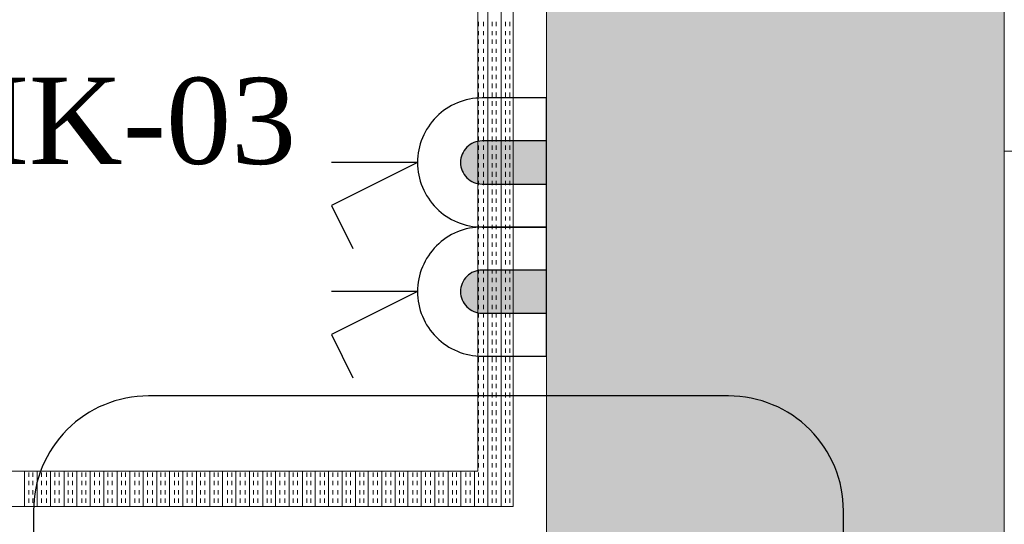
# Model space of a CAD drawing. Extents: x 3940905 to 4145695, y 925352 to 1109797.
# Tile 978 of 1056: x 4064080 to 4064788, y 1097192 to 1097555. Entities that reach past the tile are written whole.
import ezdxf

# ---------------------------------------------------------------- set-up
doc = ezdxf.new("R2010")
doc.units = 0
doc.header["$LTSCALE"] = 750
doc.header["$MEASUREMENT"] = 0
doc.linetypes.add('DASHED2', pattern=[0.375, 0.25, -0.125])
doc.layers.get('0').update_dxf_attribs({"linetype": 'CONTINUOUS', "lineweight": 0})
for name, color, linetype, lineweight in [('BEAM', 104, 'CONTINUOUS', 0), ('CKD Equipments', 252, 'CONTINUOUS', 0), ('CKD-Electrical Point', 7, 'CONTINUOUS', 25), ('CKD-Electrical Text', 7, 'CONTINUOUS', 25), ('COLUMN', 1, 'CONTINUOUS', 9)]:
    doc.layers.add(name, color=color, linetype=linetype, lineweight=lineweight)
doc.layers.add('PDF_A - TEXT', color=7, linetype='CONTINUOUS')
doc.styles.add('CKD_Dimension Text', font='BOOKOS.TTF')

# ---------------------------------------------------------------- blocks, each defined once
blk = doc.blocks.new('GDXGDRG')
at = {"layer": 'BEAM', "linetype": 'DASHED2'}
blk.add_line((3974227.01, 1043339.91), (3965437.49, 1043337.77), dxfattribs=at)
blk = doc.blocks.new('COLUMN')
at = {"layer": 'COLUMN'}
h = blk.add_hatch(color=1, dxfattribs=at)
h.dxf.hatch_style = 1
h.paths.add_polyline_path([(2683498.96, 965771.06), (2684447.96, 965771.06), (2684447.96, 965331.06), (2683498.96, 965331.06)])
h.paths.add_polyline_path([(2684237.96, 970191.06), (2683498.96, 970191.06), (2683498.96, 969191.06), (2684237.96, 969191.06)])
h.paths.add_polyline_path([(2687442.96, 969266.06), (2687037.96, 969266.06), (2687037.96, 970031.06), (2687442.96, 970031.06)])
h.paths.add_polyline_path([(2687107.96, 972041.45), (2687643.96, 972041.45), (2687643.96, 971756.06), (2687107.96, 971756.06)])
h.paths.add_polyline_path([(2683498.96, 973491.06), (2684407.96, 973491.06), (2684407.96, 973041.06), (2683498.96, 973041.06)])
h.paths.add_polyline_path([(2683648.96, 975761.06), (2683977.96, 975761.06), (2683977.96, 975211.06), (2683648.96, 975211.06)])
h.paths.add_polyline_path([(2686977.96, 975811.06), (2687727.96, 975811.06), (2687727.96, 975476.06), (2686977.96, 975476.06)])
h.paths.add_polyline_path([(2689868.96, 975851.06), (2689027.96, 975851.06), (2689027.96, 975556.06), (2689868.96, 975556.06)])
h.paths.add_polyline_path([(2686977.96, 973346.06), (2687643.96, 973346.06), (2687643.96, 973116.06), (2686977.96, 973116.06)])
h.paths.add_polyline_path([(2683823.96, 977646.06), (2684028.96, 977646.06), (2684028.96, 977211.06), (2683823.96, 977211.06)])
h.paths.add_polyline_path([(2683823.96, 979911.06), (2684103.96, 979911.06), (2684103.96, 980241.06), (2683823.96, 980241.06)])
h.paths.add_polyline_path([(2687803.96, 979891.06), (2688003.96, 979891.06), (2688003.96, 980241.06), (2687803.96, 980241.06)])
h.paths.add_polyline_path([(2691583.96, 979836.06), (2692013.96, 979836.06), (2692013.96, 980241.06), (2691583.96, 980241.06)])
h.paths.add_polyline_path([(2691695.96, 977346.06), (2692013.96, 977346.06), (2692013.96, 976786.06), (2691695.96, 976786.06)])
h.paths.add_polyline_path([(2687442.96, 965841.06), (2686812.96, 965841.06), (2686812.96, 965401.06), (2687442.96, 965401.06)])
h.paths.add_polyline_path([(2687467.96, 963421.06), (2686702.96, 963421.06), (2686702.96, 962976.06), (2687467.96, 962976.06)])
h.paths.add_polyline_path([(2684167.96, 963191.06), (2683398.96, 963191.06), (2683398.96, 962446.06), (2684167.96, 962446.06)])
h.paths.add_polyline_path([(2684447.96, 958916.06), (2683398.96, 958916.06), (2683398.96, 959356.06), (2684447.96, 959356.06)])
h.paths.add_polyline_path([(2684447.96, 957356.06), (2683413.96, 957356.06), (2683413.96, 956916.06), (2684447.96, 956916.06)])
h.paths.add_polyline_path([(2687457.96, 957436.06), (2686707.96, 957436.06), (2686707.96, 956996.06), (2687457.96, 956996.06)])
h.paths.add_polyline_path([(2687452.96, 959516.06), (2686692.96, 959516.06), (2686692.96, 959086.06), (2687452.96, 959086.06)])
h.paths.add_polyline_path([(2683413.96, 953326.06), (2684312.96, 953326.06), (2684312.96, 953776.06), (2683413.96, 953776.06)])
h.paths.add_polyline_path([(2683293.96, 952396.06), (2683767.96, 952396.06), (2683767.96, 951976.06), (2683293.96, 951976.06)])
h.paths.add_polyline_path([(2682463.96, 977841.06), (2681833.96, 977841.06), (2681833.96, 977051.06), (2682463.96, 977051.06)])
at = {"color": 2}
blk.add_lwpolyline([(2683648.96, 975761.06), (2683977.96, 975761.06), (2683977.96, 975211.06), (2683648.96, 975211.06)], close=True, dxfattribs=at)
at = {"layer": 'COLUMN', "color": 1}
blk.add_lwpolyline([(2683648.96, 975761.06), (2683977.96, 975761.06), (2683977.96, 975211.06), (2683648.96, 975211.06)], close=True, dxfattribs=at)
blk = doc.blocks.new('A$C41F15E28')
at = {"layer": 'CKD-Electrical Point'}
blk.add_hatch(color=7, dxfattribs=at).paths.add_polyline_path([(15.48, 0), (-15.48, 0), (-15.48, -46.44, 0.414214), (0, -61.92, 0.414214), (15.48, -46.44)])
at = {"layer": 'CKD-Electrical Point', "color": 7}
for p, q in [((0, -92.87), (-30.96, -154.79)), ((0, -92.87), (0, -154.79)), ((-30.96, -154.79), (-61.92, -139.31))]:
    blk.add_line(p, q, dxfattribs=at)
blk.add_lwpolyline([(-46.44, 0), (46.44, 0), (46.44, -46.44, -0.414214), (0, -92.87), (0, -92.87, -0.414214), (-46.44, -46.44), (-46.44, 0)], format="xyb", dxfattribs=at)
blk.add_lwpolyline([(-15.48, 0), (15.48, 0), (15.48, -46.44, -0.414214), (0, -61.92, -0.414214), (-15.48, -46.44)], format="xyb", close=True, dxfattribs=at)

msp = doc.modelspace()

# ---------------------------------------------------------------- linework, layer by layer
at = {"layer": 'CKD Equipments', "color": 4, "true_color": 0x00ffff}
for p, q in [((4064416.44, 1097719.06), (4064416.44, 1097204.65)), ((4064426.11, 1097719.06), (4064426.11, 1097204.65)), ((4064409.83, 1097553.19), (4064409.83, 1097550.14)), ((4064413.39, 1097553.19), (4064413.39, 1097550.14)), ((4064419.49, 1097553.19), (4064419.49, 1097550.14)), ((4064422.55, 1097553.19), (4064422.55, 1097550.14)), ((4064429.16, 1097553.19), (4064429.16, 1097550.14)), ((4064432.22, 1097553.19), (4064432.22, 1097550.14)), ((4064409.83, 1097546.57), (4064409.83, 1097543.52)), ((4064413.39, 1097546.57), (4064413.39, 1097543.52)), ((4064419.49, 1097546.57), (4064419.49, 1097543.52)), ((4064422.55, 1097546.57), (4064422.55, 1097543.52)), ((4064429.16, 1097546.57), (4064429.16, 1097543.52)), ((4064432.22, 1097546.57), (4064432.22, 1097543.52)), ((4064409.83, 1097540.47), (4064409.83, 1097537.42)), ((4064413.39, 1097540.47), (4064413.39, 1097537.42)), ((4064419.49, 1097540.47), (4064419.49, 1097537.42)), ((4064422.55, 1097540.47), (4064422.55, 1097537.42)), ((4064429.16, 1097540.47), (4064429.16, 1097537.42)), ((4064432.22, 1097540.47), (4064432.22, 1097537.42)), ((4064409.83, 1097533.85), (4064409.83, 1097530.8)), ((4064413.39, 1097533.85), (4064413.39, 1097530.8)), ((4064419.49, 1097533.85), (4064419.49, 1097530.8)), ((4064422.55, 1097533.85), (4064422.55, 1097530.8)), ((4064429.16, 1097533.85), (4064429.16, 1097530.8)), ((4064432.22, 1097533.85), (4064432.22, 1097530.8)), ((4064409.83, 1097527.75), (4064409.83, 1097524.7)), ((4064409.83, 1097521.13), (4064409.83, 1097518.08)), ((4064413.39, 1097527.75), (4064413.39, 1097524.7)), ((4064413.39, 1097521.13), (4064413.39, 1097518.08)), ((4064419.49, 1097527.75), (4064419.49, 1097524.7)), ((4064419.49, 1097521.13), (4064419.49, 1097518.08)), ((4064422.55, 1097527.75), (4064422.55, 1097524.7)), ((4064422.55, 1097521.13), (4064422.55, 1097518.08)), ((4064429.16, 1097527.75), (4064429.16, 1097524.7)), ((4064429.16, 1097521.13), (4064429.16, 1097518.08)), ((4064432.22, 1097527.75), (4064432.22, 1097524.7)), ((4064432.22, 1097521.13), (4064432.22, 1097518.08)), ((4064409.83, 1097515.03), (4064409.83, 1097511.98)), ((4064413.39, 1097515.03), (4064413.39, 1097511.98)), ((4064419.49, 1097515.03), (4064419.49, 1097511.98)), ((4064422.55, 1097515.03), (4064422.55, 1097511.98)), ((4064429.16, 1097515.03), (4064429.16, 1097511.98)), ((4064432.22, 1097515.03), (4064432.22, 1097511.98)), ((4064409.83, 1097508.92), (4064409.83, 1097505.36)), ((4064413.39, 1097508.92), (4064413.39, 1097505.36)), ((4064419.49, 1097508.92), (4064419.49, 1097505.36)), ((4064422.55, 1097508.92), (4064422.55, 1097505.36)), ((4064429.16, 1097508.92), (4064429.16, 1097505.36)), ((4064432.22, 1097508.92), (4064432.22, 1097505.36)), ((4064409.83, 1097502.31), (4064409.83, 1097499.26)), ((4064413.39, 1097502.31), (4064413.39, 1097499.26)), ((4064419.49, 1097502.31), (4064419.49, 1097499.26)), ((4064422.55, 1097502.31), (4064422.55, 1097499.26)), ((4064429.16, 1097502.31), (4064429.16, 1097499.26)), ((4064432.22, 1097502.31), (4064432.22, 1097499.26)), ((4064409.83, 1097496.2), (4064409.83, 1097492.64)), ((4064413.39, 1097496.2), (4064413.39, 1097492.64)), ((4064419.49, 1097496.2), (4064419.49, 1097492.64)), ((4064422.55, 1097496.2), (4064422.55, 1097492.64)), ((4064429.16, 1097496.2), (4064429.16, 1097492.64)), ((4064432.22, 1097496.2), (4064432.22, 1097492.64)), ((4064409.83, 1097489.59), (4064409.83, 1097486.53)), ((4064413.39, 1097489.59), (4064413.39, 1097486.53)), ((4064419.49, 1097489.59), (4064419.49, 1097486.53)), ((4064422.55, 1097489.59), (4064422.55, 1097486.53)), ((4064429.16, 1097489.59), (4064429.16, 1097486.53)), ((4064432.22, 1097489.59), (4064432.22, 1097486.53)), ((4064409.83, 1097483.48), (4064409.83, 1097479.92)), ((4064413.39, 1097483.48), (4064413.39, 1097479.92)), ((4064419.49, 1097483.48), (4064419.49, 1097479.92)), ((4064422.55, 1097483.48), (4064422.55, 1097479.92)), ((4064429.16, 1097483.48), (4064429.16, 1097479.92)), ((4064432.22, 1097483.48), (4064432.22, 1097479.92)), ((4064409.83, 1097476.87), (4064409.83, 1097473.81)), ((4064413.39, 1097476.87), (4064413.39, 1097473.81)), ((4064419.49, 1097476.87), (4064419.49, 1097473.81)), ((4064422.55, 1097476.87), (4064422.55, 1097473.81)), ((4064429.16, 1097476.87), (4064429.16, 1097473.81)), ((4064432.22, 1097476.87), (4064432.22, 1097473.81)), ((4064409.83, 1097470.76), (4064409.83, 1097467.2)), ((4064413.39, 1097470.76), (4064413.39, 1097467.2)), ((4064419.49, 1097470.76), (4064419.49, 1097467.2)), ((4064422.55, 1097470.76), (4064422.55, 1097467.2)), ((4064429.16, 1097470.76), (4064429.16, 1097467.2)), ((4064432.22, 1097470.76), (4064432.22, 1097467.2)), ((4064409.83, 1097464.15), (4064409.83, 1097461.09)), ((4064409.83, 1097458.04), (4064409.83, 1097454.48)), ((4064413.39, 1097464.15), (4064413.39, 1097461.09)), ((4064413.39, 1097458.04), (4064413.39, 1097454.48)), ((4064419.49, 1097464.15), (4064419.49, 1097461.09)), ((4064419.49, 1097458.04), (4064419.49, 1097454.48)), ((4064422.55, 1097464.15), (4064422.55, 1097461.09)), ((4064422.55, 1097458.04), (4064422.55, 1097454.48)), ((4064429.16, 1097464.15), (4064429.16, 1097461.09)), ((4064429.16, 1097458.04), (4064429.16, 1097454.48)), ((4064432.22, 1097464.15), (4064432.22, 1097461.09)), ((4064432.22, 1097458.04), (4064432.22, 1097454.48)), ((4064409.83, 1097451.43), (4064409.83, 1097448.37)), ((4064413.39, 1097451.43), (4064413.39, 1097448.37)), ((4064419.49, 1097451.43), (4064419.49, 1097448.37)), ((4064422.55, 1097451.43), (4064422.55, 1097448.37)), ((4064429.16, 1097451.43), (4064429.16, 1097448.37)), ((4064432.22, 1097451.43), (4064432.22, 1097448.37)), ((4064409.83, 1097445.32), (4064409.83, 1097441.76)), ((4064413.39, 1097445.32), (4064413.39, 1097441.76)), ((4064419.49, 1097445.32), (4064419.49, 1097441.76)), ((4064422.55, 1097445.32), (4064422.55, 1097441.76)), ((4064429.16, 1097445.32), (4064429.16, 1097441.76)), ((4064432.22, 1097445.32), (4064432.22, 1097441.76)), ((4064409.83, 1097438.71), (4064409.83, 1097435.65)), ((4064413.39, 1097438.71), (4064413.39, 1097435.65)), ((4064419.49, 1097438.71), (4064419.49, 1097435.65)), ((4064422.55, 1097438.71), (4064422.55, 1097435.65)), ((4064429.16, 1097438.71), (4064429.16, 1097435.65)), ((4064432.22, 1097438.71), (4064432.22, 1097435.65)), ((4064409.83, 1097432.6), (4064409.83, 1097429.04)), ((4064413.39, 1097432.6), (4064413.39, 1097429.04)), ((4064419.49, 1097432.6), (4064419.49, 1097429.04)), ((4064422.55, 1097432.6), (4064422.55, 1097429.04)), ((4064429.16, 1097432.6), (4064429.16, 1097429.04)), ((4064432.22, 1097432.6), (4064432.22, 1097429.04)), ((4064409.83, 1097425.99), (4064409.83, 1097422.93)), ((4064413.39, 1097425.99), (4064413.39, 1097422.93)), ((4064419.49, 1097425.99), (4064419.49, 1097422.93)), ((4064422.55, 1097425.99), (4064422.55, 1097422.93)), ((4064429.16, 1097425.99), (4064429.16, 1097422.93)), ((4064432.22, 1097425.99), (4064432.22, 1097422.93)), ((4064409.83, 1097419.88), (4064409.83, 1097416.83)), ((4064413.39, 1097419.88), (4064413.39, 1097416.83)), ((4064419.49, 1097419.88), (4064419.49, 1097416.83)), ((4064422.55, 1097419.88), (4064422.55, 1097416.83)), ((4064429.16, 1097419.88), (4064429.16, 1097416.83)), ((4064432.22, 1097419.88), (4064432.22, 1097416.83)), ((4064409.83, 1097413.27), (4064409.83, 1097410.21)), ((4064413.39, 1097413.27), (4064413.39, 1097410.21)), ((4064419.49, 1097413.27), (4064419.49, 1097410.21)), ((4064422.55, 1097413.27), (4064422.55, 1097410.21)), ((4064429.16, 1097413.27), (4064429.16, 1097410.21)), ((4064432.22, 1097413.27), (4064432.22, 1097410.21)), ((4064409.83, 1097407.16), (4064409.83, 1097404.11)), ((4064409.83, 1097400.55), (4064409.83, 1097397.49)), ((4064413.39, 1097407.16), (4064413.39, 1097404.11)), ((4064413.39, 1097400.55), (4064413.39, 1097397.49)), ((4064419.49, 1097407.16), (4064419.49, 1097404.11)), ((4064419.49, 1097400.55), (4064419.49, 1097397.49)), ((4064422.55, 1097407.16), (4064422.55, 1097404.11)), ((4064422.55, 1097400.55), (4064422.55, 1097397.49)), ((4064429.16, 1097407.16), (4064429.16, 1097404.11)), ((4064429.16, 1097400.55), (4064429.16, 1097397.49)), ((4064432.22, 1097407.16), (4064432.22, 1097404.11)), ((4064432.22, 1097400.55), (4064432.22, 1097397.49)), ((4064409.83, 1097394.44), (4064409.83, 1097391.39)), ((4064413.39, 1097394.44), (4064413.39, 1097391.39)), ((4064419.49, 1097394.44), (4064419.49, 1097391.39)), ((4064422.55, 1097394.44), (4064422.55, 1097391.39)), ((4064429.16, 1097394.44), (4064429.16, 1097391.39)), ((4064432.22, 1097394.44), (4064432.22, 1097391.39)), ((4064409.83, 1097387.83), (4064409.83, 1097384.77)), ((4064413.39, 1097387.83), (4064413.39, 1097384.77)), ((4064419.49, 1097387.83), (4064419.49, 1097384.77)), ((4064422.55, 1097387.83), (4064422.55, 1097384.77)), ((4064429.16, 1097387.83), (4064429.16, 1097384.77)), ((4064432.22, 1097387.83), (4064432.22, 1097384.77)), ((4064409.83, 1097381.72), (4064409.83, 1097378.67)), ((4064413.39, 1097381.72), (4064413.39, 1097378.67)), ((4064419.49, 1097381.72), (4064419.49, 1097378.67)), ((4064422.55, 1097381.72), (4064422.55, 1097378.67)), ((4064429.16, 1097381.72), (4064429.16, 1097378.67)), ((4064432.22, 1097381.72), (4064432.22, 1097378.67)), ((4064409.83, 1097375.1), (4064409.83, 1097372.05)), ((4064413.39, 1097375.1), (4064413.39, 1097372.05)), ((4064419.49, 1097375.1), (4064419.49, 1097372.05)), ((4064422.55, 1097375.1), (4064422.55, 1097372.05)), ((4064429.16, 1097375.1), (4064429.16, 1097372.05)), ((4064432.22, 1097375.1), (4064432.22, 1097372.05)), ((4064409.83, 1097369), (4064409.83, 1097365.95)), ((4064413.39, 1097369), (4064413.39, 1097365.95)), ((4064419.49, 1097369), (4064419.49, 1097365.95)), ((4064422.55, 1097369), (4064422.55, 1097365.95)), ((4064429.16, 1097369), (4064429.16, 1097365.95)), ((4064432.22, 1097369), (4064432.22, 1097365.95)), ((4064409.83, 1097362.38), (4064409.83, 1097359.33)), ((4064413.39, 1097362.38), (4064413.39, 1097359.33)), ((4064419.49, 1097362.38), (4064419.49, 1097359.33)), ((4064422.55, 1097362.38), (4064422.55, 1097359.33)), ((4064429.16, 1097362.38), (4064429.16, 1097359.33)), ((4064432.22, 1097362.38), (4064432.22, 1097359.33)), ((4064409.83, 1097356.28), (4064409.83, 1097353.23)), ((4064413.39, 1097356.28), (4064413.39, 1097353.23)), ((4064419.49, 1097356.28), (4064419.49, 1097353.23)), ((4064422.55, 1097356.28), (4064422.55, 1097353.23)), ((4064429.16, 1097356.28), (4064429.16, 1097353.23)), ((4064432.22, 1097356.28), (4064432.22, 1097353.23)), ((4064409.83, 1097349.66), (4064409.83, 1097346.61)), ((4064413.39, 1097349.66), (4064413.39, 1097346.61)), ((4064419.49, 1097349.66), (4064419.49, 1097346.61)), ((4064422.55, 1097349.66), (4064422.55, 1097346.61)), ((4064429.16, 1097349.66), (4064429.16, 1097346.61)), ((4064432.22, 1097349.66), (4064432.22, 1097346.61)), ((4064409.83, 1097343.56), (4064409.83, 1097340.51)), ((4064409.83, 1097336.94), (4064409.83, 1097333.89)), ((4064413.39, 1097343.56), (4064413.39, 1097340.51)), ((4064413.39, 1097336.94), (4064413.39, 1097333.89)), ((4064419.49, 1097343.56), (4064419.49, 1097340.51)), ((4064419.49, 1097336.94), (4064419.49, 1097333.89)), ((4064422.55, 1097343.56), (4064422.55, 1097340.51)), ((4064422.55, 1097336.94), (4064422.55, 1097333.89)), ((4064429.16, 1097343.56), (4064429.16, 1097340.51)), ((4064429.16, 1097336.94), (4064429.16, 1097333.89)), ((4064432.22, 1097343.56), (4064432.22, 1097340.51)), ((4064432.22, 1097336.94), (4064432.22, 1097333.89)), ((4064409.83, 1097330.84), (4064409.83, 1097327.79)), ((4064413.39, 1097330.84), (4064413.39, 1097327.79)), ((4064419.49, 1097330.84), (4064419.49, 1097327.79)), ((4064422.55, 1097330.84), (4064422.55, 1097327.79)), ((4064429.16, 1097330.84), (4064429.16, 1097327.79)), ((4064432.22, 1097330.84), (4064432.22, 1097327.79)), ((4064409.83, 1097324.73), (4064409.83, 1097321.17)), ((4064413.39, 1097324.73), (4064413.39, 1097321.17)), ((4064419.49, 1097324.73), (4064419.49, 1097321.17)), ((4064422.55, 1097324.73), (4064422.55, 1097321.17)), ((4064429.16, 1097324.73), (4064429.16, 1097321.17)), ((4064432.22, 1097324.73), (4064432.22, 1097321.17)), ((4064409.83, 1097318.12), (4064409.83, 1097315.07)), ((4064413.39, 1097318.12), (4064413.39, 1097315.07)), ((4064419.49, 1097318.12), (4064419.49, 1097315.07)), ((4064422.55, 1097318.12), (4064422.55, 1097315.07)), ((4064429.16, 1097318.12), (4064429.16, 1097315.07)), ((4064432.22, 1097318.12), (4064432.22, 1097315.07)), ((4064409.83, 1097312.01), (4064409.83, 1097308.45)), ((4064413.39, 1097312.01), (4064413.39, 1097308.45)), ((4064419.49, 1097312.01), (4064419.49, 1097308.45)), ((4064422.55, 1097312.01), (4064422.55, 1097308.45)), ((4064429.16, 1097312.01), (4064429.16, 1097308.45)), ((4064432.22, 1097312.01), (4064432.22, 1097308.45)), ((4064409.83, 1097305.4), (4064409.83, 1097302.34)), ((4064413.39, 1097305.4), (4064413.39, 1097302.34)), ((4064419.49, 1097305.4), (4064419.49, 1097302.34)), ((4064422.55, 1097305.4), (4064422.55, 1097302.34)), ((4064429.16, 1097305.4), (4064429.16, 1097302.34)), ((4064432.22, 1097305.4), (4064432.22, 1097302.34)), ((4064409.83, 1097299.29), (4064409.83, 1097295.73)), ((4064413.39, 1097299.29), (4064413.39, 1097295.73)), ((4064419.49, 1097299.29), (4064419.49, 1097295.73)), ((4064422.55, 1097299.29), (4064422.55, 1097295.73)), ((4064429.16, 1097299.29), (4064429.16, 1097295.73)), ((4064432.22, 1097299.29), (4064432.22, 1097295.73)), ((4064409.83, 1097292.68), (4064409.83, 1097289.62)), ((4064413.39, 1097292.68), (4064413.39, 1097289.62)), ((4064419.49, 1097292.68), (4064419.49, 1097289.62)), ((4064422.55, 1097292.68), (4064422.55, 1097289.62)), ((4064429.16, 1097292.68), (4064429.16, 1097289.62)), ((4064432.22, 1097292.68), (4064432.22, 1097289.62)), ((4064409.83, 1097286.57), (4064409.83, 1097283.01)), ((4064413.39, 1097286.57), (4064413.39, 1097283.01)), ((4064419.49, 1097286.57), (4064419.49, 1097283.01)), ((4064422.55, 1097286.57), (4064422.55, 1097283.01)), ((4064429.16, 1097286.57), (4064429.16, 1097283.01)), ((4064432.22, 1097286.57), (4064432.22, 1097283.01)), ((4064409.83, 1097279.96), (4064409.83, 1097276.9)), ((4064409.83, 1097273.85), (4064409.83, 1097270.29)), ((4064413.39, 1097279.96), (4064413.39, 1097276.9)), ((4064413.39, 1097273.85), (4064413.39, 1097270.29)), ((4064419.49, 1097279.96), (4064419.49, 1097276.9)), ((4064419.49, 1097273.85), (4064419.49, 1097270.29)), ((4064422.55, 1097279.96), (4064422.55, 1097276.9)), ((4064422.55, 1097273.85), (4064422.55, 1097270.29)), ((4064429.16, 1097279.96), (4064429.16, 1097276.9)), ((4064429.16, 1097273.85), (4064429.16, 1097270.29)), ((4064432.22, 1097279.96), (4064432.22, 1097276.9)), ((4064432.22, 1097273.85), (4064432.22, 1097270.29)), ((4064409.83, 1097267.24), (4064409.83, 1097264.18)), ((4064413.39, 1097267.24), (4064413.39, 1097264.18)), ((4064419.49, 1097267.24), (4064419.49, 1097264.18)), ((4064422.55, 1097267.24), (4064422.55, 1097264.18)), ((4064429.16, 1097267.24), (4064429.16, 1097264.18)), ((4064432.22, 1097267.24), (4064432.22, 1097264.18)), ((4064409.83, 1097261.13), (4064409.83, 1097257.57)), ((4064413.39, 1097261.13), (4064413.39, 1097257.57)), ((4064419.49, 1097261.13), (4064419.49, 1097257.57)), ((4064422.55, 1097261.13), (4064422.55, 1097257.57)), ((4064429.16, 1097261.13), (4064429.16, 1097257.57)), ((4064432.22, 1097261.13), (4064432.22, 1097257.57)), ((4064409.83, 1097254.52), (4064409.83, 1097251.46)), ((4064413.39, 1097254.52), (4064413.39, 1097251.46)), ((4064419.49, 1097254.52), (4064419.49, 1097251.46)), ((4064422.55, 1097254.52), (4064422.55, 1097251.46)), ((4064429.16, 1097254.52), (4064429.16, 1097251.46)), ((4064432.22, 1097254.52), (4064432.22, 1097251.46)), ((4064409.83, 1097248.41), (4064409.83, 1097244.85)), ((4064413.39, 1097248.41), (4064413.39, 1097244.85)), ((4064419.49, 1097248.41), (4064419.49, 1097244.85)), ((4064422.55, 1097248.41), (4064422.55, 1097244.85)), ((4064429.16, 1097248.41), (4064429.16, 1097244.85)), ((4064432.22, 1097248.41), (4064432.22, 1097244.85)), ((4064409.83, 1097241.8), (4064409.83, 1097238.74)), ((4064413.39, 1097241.8), (4064413.39, 1097238.74)), ((4064419.49, 1097241.8), (4064419.49, 1097238.74)), ((4064422.55, 1097241.8), (4064422.55, 1097238.74)), ((4064429.16, 1097241.8), (4064429.16, 1097238.74)), ((4064432.22, 1097241.8), (4064432.22, 1097238.74)), ((4064409.83, 1097235.69), (4064409.83, 1097232.64)), ((4064413.39, 1097235.69), (4064413.39, 1097232.64)), ((4064419.49, 1097235.69), (4064419.49, 1097232.64)), ((4064422.55, 1097235.69), (4064422.55, 1097232.64)), ((4064429.16, 1097235.69), (4064429.16, 1097232.64)), ((4064432.22, 1097235.69), (4064432.22, 1097232.64)), ((4064083.17, 1097230.09), (4064083.17, 1097204.65)), ((4064086.22, 1097229.08), (4064086.22, 1097226.02)), ((4064089.28, 1097229.08), (4064089.28, 1097226.02)), ((4064092.33, 1097230.09), (4064092.33, 1097204.65)), ((4064095.38, 1097229.08), (4064095.38, 1097226.02)), ((4064098.94, 1097229.08), (4064098.94, 1097226.02)), ((4064102, 1097230.09), (4064102, 1097204.65)), ((4064105.05, 1097229.08), (4064105.05, 1097226.02)), ((4064108.1, 1097229.08), (4064108.1, 1097226.02)), ((4064111.66, 1097230.09), (4064111.66, 1097204.65)), ((4064114.72, 1097229.08), (4064114.72, 1097226.02)), ((4064117.77, 1097229.08), (4064117.77, 1097226.02)), ((4064120.82, 1097230.09), (4064120.82, 1097204.65)), ((4064124.38, 1097229.08), (4064124.38, 1097226.02)), ((4064127.44, 1097229.08), (4064127.44, 1097226.02)), ((4064130.49, 1097230.09), (4064130.49, 1097204.65)), ((4064133.54, 1097229.08), (4064133.54, 1097226.02)), ((4064137.1, 1097229.08), (4064137.1, 1097226.02)), ((4064140.16, 1097230.09), (4064140.16, 1097204.65)), ((4064143.21, 1097229.08), (4064143.21, 1097226.02)), ((4064146.26, 1097229.08), (4064146.26, 1097226.02)), ((4064149.82, 1097230.09), (4064149.82, 1097204.65)), ((4064152.88, 1097229.08), (4064152.88, 1097226.02)), ((4064155.93, 1097229.08), (4064155.93, 1097226.02)), ((4064158.98, 1097230.09), (4064158.98, 1097204.65)), ((4064162.54, 1097229.08), (4064162.54, 1097226.02)), ((4064165.6, 1097229.08), (4064165.6, 1097226.02)), ((4064168.65, 1097230.09), (4064168.65, 1097204.65)), ((4064171.7, 1097229.08), (4064171.7, 1097226.02)), ((4064175.26, 1097229.08), (4064175.26, 1097226.02)), ((4064178.32, 1097230.09), (4064178.32, 1097204.65)), ((4064181.37, 1097229.08), (4064181.37, 1097226.02)), ((4064184.42, 1097229.08), (4064184.42, 1097226.02)), ((4064187.48, 1097230.09), (4064187.48, 1097204.65)), ((4064191.04, 1097229.08), (4064191.04, 1097226.02)), ((4064194.09, 1097229.08), (4064194.09, 1097226.02)), ((4064197.14, 1097230.09), (4064197.14, 1097204.65)), ((4064200.2, 1097229.08), (4064200.2, 1097226.02)), ((4064203.76, 1097229.08), (4064203.76, 1097226.02)), ((4064206.81, 1097230.09), (4064206.81, 1097204.65)), ((4064209.86, 1097229.08), (4064209.86, 1097226.02)), ((4064212.92, 1097229.08), (4064212.92, 1097226.02)), ((4064216.48, 1097230.09), (4064216.48, 1097204.65)), ((4064219.53, 1097229.08), (4064219.53, 1097226.02)), ((4064222.58, 1097229.08), (4064222.58, 1097226.02)), ((4064225.64, 1097230.09), (4064225.64, 1097204.65)), ((4064229.2, 1097229.08), (4064229.2, 1097226.02)), ((4064232.25, 1097229.08), (4064232.25, 1097226.02)), ((4064235.3, 1097230.09), (4064235.3, 1097204.65)), ((4064238.36, 1097229.08), (4064238.36, 1097226.02)), ((4064241.92, 1097229.08), (4064241.92, 1097226.02)), ((4064244.97, 1097230.09), (4064244.97, 1097204.65)), ((4064248.02, 1097229.08), (4064248.02, 1097226.02)), ((4064251.08, 1097229.08), (4064251.08, 1097226.02)), ((4064254.64, 1097230.09), (4064254.64, 1097204.65)), ((4064257.69, 1097229.08), (4064257.69, 1097226.02)), ((4064260.75, 1097229.08), (4064260.75, 1097226.02)), ((4064263.8, 1097230.09), (4064263.8, 1097204.65)), ((4064266.85, 1097229.08), (4064266.85, 1097226.02)), ((4064270.41, 1097229.08), (4064270.41, 1097226.02)), ((4064273.47, 1097230.09), (4064273.47, 1097204.65)), ((4064276.52, 1097229.08), (4064276.52, 1097226.02)), ((4064279.57, 1097229.08), (4064279.57, 1097226.02)), ((4064283.13, 1097230.09), (4064283.13, 1097204.65)), ((4064286.19, 1097229.08), (4064286.19, 1097226.02)), ((4064289.24, 1097229.08), (4064289.24, 1097226.02)), ((4064292.29, 1097230.09), (4064292.29, 1097204.65)), ((4064295.85, 1097229.08), (4064295.85, 1097226.02)), ((4064298.91, 1097229.08), (4064298.91, 1097226.02)), ((4064301.96, 1097230.09), (4064301.96, 1097204.65)), ((4064305.01, 1097229.08), (4064305.01, 1097226.02)), ((4064308.57, 1097229.08), (4064308.57, 1097226.02)), ((4064311.63, 1097230.09), (4064311.63, 1097204.65)), ((4064314.68, 1097229.08), (4064314.68, 1097226.02)), ((4064317.73, 1097229.08), (4064317.73, 1097226.02)), ((4064321.29, 1097230.09), (4064321.29, 1097204.65)), ((4064324.35, 1097229.08), (4064324.35, 1097226.02)), ((4064327.4, 1097229.08), (4064327.4, 1097226.02)), ((4064330.45, 1097230.09), (4064330.45, 1097204.65)), ((4064334.01, 1097229.08), (4064334.01, 1097226.02)), ((4064337.07, 1097229.08), (4064337.07, 1097226.02)), ((4064340.12, 1097230.09), (4064340.12, 1097204.65)), ((4064343.17, 1097229.08), (4064343.17, 1097226.02)), ((4064346.73, 1097229.08), (4064346.73, 1097226.02)), ((4064349.79, 1097230.09), (4064349.79, 1097204.65)), ((4064352.84, 1097229.08), (4064352.84, 1097226.02)), ((4064355.89, 1097229.08), (4064355.89, 1097226.02)), ((4064358.95, 1097230.09), (4064358.95, 1097204.65)), ((4064362.51, 1097229.08), (4064362.51, 1097226.02)), ((4064365.56, 1097229.08), (4064365.56, 1097226.02)), ((4064368.61, 1097230.09), (4064368.61, 1097204.65)), ((4064371.67, 1097229.08), (4064371.67, 1097226.02)), ((4064375.23, 1097229.08), (4064375.23, 1097226.02)), ((4064378.28, 1097230.09), (4064378.28, 1097204.65)), ((4064381.33, 1097229.08), (4064381.33, 1097226.02)), ((4064384.39, 1097229.08), (4064384.39, 1097226.02)), ((4064387.95, 1097230.09), (4064387.95, 1097204.65)), ((4064391, 1097229.08), (4064391, 1097226.02)), ((4064394.05, 1097229.08), (4064394.05, 1097226.02)), ((4064397.11, 1097230.09), (4064397.11, 1097204.65)), ((4064400.67, 1097229.08), (4064400.67, 1097226.02)), ((4064403.72, 1097229.08), (4064403.72, 1097226.02)), ((4064406.77, 1097230.09), (4064406.77, 1097204.65)), ((4064409.83, 1097229.08), (4064409.83, 1097226.02)), ((4064413.39, 1097229.08), (4064413.39, 1097226.02)), ((4064419.49, 1097229.08), (4064419.49, 1097226.02)), ((4064422.55, 1097229.08), (4064422.55, 1097226.02)), ((4064429.16, 1097229.08), (4064429.16, 1097226.02)), ((4064432.22, 1097229.08), (4064432.22, 1097226.02)), ((4064086.22, 1097222.97), (4064086.22, 1097219.92)), ((4064086.22, 1097216.36), (4064086.22, 1097213.3)), ((4064089.28, 1097222.97), (4064089.28, 1097219.92)), ((4064089.28, 1097216.36), (4064089.28, 1097213.3)), ((4064095.38, 1097222.97), (4064095.38, 1097219.92)), ((4064095.38, 1097216.36), (4064095.38, 1097213.3)), ((4064098.94, 1097222.97), (4064098.94, 1097219.92)), ((4064098.94, 1097216.36), (4064098.94, 1097213.3)), ((4064105.05, 1097222.97), (4064105.05, 1097219.92)), ((4064105.05, 1097216.36), (4064105.05, 1097213.3)), ((4064108.1, 1097222.97), (4064108.1, 1097219.92)), ((4064108.1, 1097216.36), (4064108.1, 1097213.3)), ((4064114.72, 1097222.97), (4064114.72, 1097219.92)), ((4064114.72, 1097216.36), (4064114.72, 1097213.3)), ((4064117.77, 1097222.97), (4064117.77, 1097219.92)), ((4064117.77, 1097216.36), (4064117.77, 1097213.3)), ((4064124.38, 1097222.97), (4064124.38, 1097219.92)), ((4064124.38, 1097216.36), (4064124.38, 1097213.3)), ((4064127.44, 1097222.97), (4064127.44, 1097219.92)), ((4064127.44, 1097216.36), (4064127.44, 1097213.3)), ((4064133.54, 1097222.97), (4064133.54, 1097219.92)), ((4064133.54, 1097216.36), (4064133.54, 1097213.3)), ((4064137.1, 1097222.97), (4064137.1, 1097219.92)), ((4064137.1, 1097216.36), (4064137.1, 1097213.3)), ((4064143.21, 1097222.97), (4064143.21, 1097219.92)), ((4064143.21, 1097216.36), (4064143.21, 1097213.3)), ((4064146.26, 1097222.97), (4064146.26, 1097219.92)), ((4064146.26, 1097216.36), (4064146.26, 1097213.3)), ((4064152.88, 1097222.97), (4064152.88, 1097219.92)), ((4064152.88, 1097216.36), (4064152.88, 1097213.3)), ((4064155.93, 1097222.97), (4064155.93, 1097219.92)), ((4064155.93, 1097216.36), (4064155.93, 1097213.3)), ((4064162.54, 1097222.97), (4064162.54, 1097219.92)), ((4064162.54, 1097216.36), (4064162.54, 1097213.3)), ((4064165.6, 1097222.97), (4064165.6, 1097219.92)), ((4064165.6, 1097216.36), (4064165.6, 1097213.3)), ((4064171.7, 1097222.97), (4064171.7, 1097219.92)), ((4064171.7, 1097216.36), (4064171.7, 1097213.3)), ((4064175.26, 1097222.97), (4064175.26, 1097219.92)), ((4064175.26, 1097216.36), (4064175.26, 1097213.3)), ((4064181.37, 1097222.97), (4064181.37, 1097219.92)), ((4064181.37, 1097216.36), (4064181.37, 1097213.3)), ((4064184.42, 1097222.97), (4064184.42, 1097219.92)), ((4064184.42, 1097216.36), (4064184.42, 1097213.3)), ((4064191.04, 1097222.97), (4064191.04, 1097219.92)), ((4064191.04, 1097216.36), (4064191.04, 1097213.3)), ((4064194.09, 1097222.97), (4064194.09, 1097219.92)), ((4064194.09, 1097216.36), (4064194.09, 1097213.3)), ((4064200.2, 1097222.97), (4064200.2, 1097219.92)), ((4064200.2, 1097216.36), (4064200.2, 1097213.3)), ((4064203.76, 1097222.97), (4064203.76, 1097219.92)), ((4064203.76, 1097216.36), (4064203.76, 1097213.3)), ((4064209.86, 1097222.97), (4064209.86, 1097219.92)), ((4064209.86, 1097216.36), (4064209.86, 1097213.3)), ((4064212.92, 1097222.97), (4064212.92, 1097219.92)), ((4064212.92, 1097216.36), (4064212.92, 1097213.3)), ((4064219.53, 1097222.97), (4064219.53, 1097219.92)), ((4064219.53, 1097216.36), (4064219.53, 1097213.3)), ((4064222.58, 1097222.97), (4064222.58, 1097219.92)), ((4064222.58, 1097216.36), (4064222.58, 1097213.3)), ((4064229.2, 1097222.97), (4064229.2, 1097219.92)), ((4064229.2, 1097216.36), (4064229.2, 1097213.3)), ((4064232.25, 1097222.97), (4064232.25, 1097219.92)), ((4064232.25, 1097216.36), (4064232.25, 1097213.3)), ((4064238.36, 1097222.97), (4064238.36, 1097219.92)), ((4064238.36, 1097216.36), (4064238.36, 1097213.3)), ((4064241.92, 1097222.97), (4064241.92, 1097219.92)), ((4064241.92, 1097216.36), (4064241.92, 1097213.3)), ((4064248.02, 1097222.97), (4064248.02, 1097219.92)), ((4064248.02, 1097216.36), (4064248.02, 1097213.3)), ((4064251.08, 1097222.97), (4064251.08, 1097219.92)), ((4064251.08, 1097216.36), (4064251.08, 1097213.3)), ((4064257.69, 1097222.97), (4064257.69, 1097219.92)), ((4064257.69, 1097216.36), (4064257.69, 1097213.3)), ((4064260.75, 1097222.97), (4064260.75, 1097219.92)), ((4064260.75, 1097216.36), (4064260.75, 1097213.3)), ((4064266.85, 1097222.97), (4064266.85, 1097219.92)), ((4064266.85, 1097216.36), (4064266.85, 1097213.3)), ((4064270.41, 1097222.97), (4064270.41, 1097219.92)), ((4064270.41, 1097216.36), (4064270.41, 1097213.3)), ((4064276.52, 1097222.97), (4064276.52, 1097219.92)), ((4064276.52, 1097216.36), (4064276.52, 1097213.3)), ((4064279.57, 1097222.97), (4064279.57, 1097219.92)), ((4064279.57, 1097216.36), (4064279.57, 1097213.3)), ((4064286.19, 1097222.97), (4064286.19, 1097219.92)), ((4064286.19, 1097216.36), (4064286.19, 1097213.3)), ((4064289.24, 1097222.97), (4064289.24, 1097219.92)), ((4064289.24, 1097216.36), (4064289.24, 1097213.3)), ((4064295.85, 1097222.97), (4064295.85, 1097219.92)), ((4064295.85, 1097216.36), (4064295.85, 1097213.3)), ((4064298.91, 1097222.97), (4064298.91, 1097219.92)), ((4064298.91, 1097216.36), (4064298.91, 1097213.3)), ((4064305.01, 1097222.97), (4064305.01, 1097219.92)), ((4064305.01, 1097216.36), (4064305.01, 1097213.3)), ((4064308.57, 1097222.97), (4064308.57, 1097219.92)), ((4064308.57, 1097216.36), (4064308.57, 1097213.3)), ((4064314.68, 1097222.97), (4064314.68, 1097219.92)), ((4064314.68, 1097216.36), (4064314.68, 1097213.3)), ((4064317.73, 1097222.97), (4064317.73, 1097219.92)), ((4064317.73, 1097216.36), (4064317.73, 1097213.3)), ((4064324.35, 1097222.97), (4064324.35, 1097219.92)), ((4064324.35, 1097216.36), (4064324.35, 1097213.3)), ((4064327.4, 1097222.97), (4064327.4, 1097219.92)), ((4064327.4, 1097216.36), (4064327.4, 1097213.3)), ((4064334.01, 1097222.97), (4064334.01, 1097219.92)), ((4064334.01, 1097216.36), (4064334.01, 1097213.3)), ((4064337.07, 1097222.97), (4064337.07, 1097219.92)), ((4064337.07, 1097216.36), (4064337.07, 1097213.3)), ((4064343.17, 1097222.97), (4064343.17, 1097219.92)), ((4064343.17, 1097216.36), (4064343.17, 1097213.3)), ((4064346.73, 1097222.97), (4064346.73, 1097219.92)), ((4064346.73, 1097216.36), (4064346.73, 1097213.3)), ((4064352.84, 1097222.97), (4064352.84, 1097219.92)), ((4064352.84, 1097216.36), (4064352.84, 1097213.3)), ((4064355.89, 1097222.97), (4064355.89, 1097219.92)), ((4064355.89, 1097216.36), (4064355.89, 1097213.3)), ((4064362.51, 1097222.97), (4064362.51, 1097219.92)), ((4064362.51, 1097216.36), (4064362.51, 1097213.3)), ((4064365.56, 1097222.97), (4064365.56, 1097219.92)), ((4064365.56, 1097216.36), (4064365.56, 1097213.3)), ((4064371.67, 1097222.97), (4064371.67, 1097219.92)), ((4064371.67, 1097216.36), (4064371.67, 1097213.3)), ((4064375.23, 1097222.97), (4064375.23, 1097219.92)), ((4064375.23, 1097216.36), (4064375.23, 1097213.3)), ((4064381.33, 1097222.97), (4064381.33, 1097219.92)), ((4064381.33, 1097216.36), (4064381.33, 1097213.3)), ((4064384.39, 1097222.97), (4064384.39, 1097219.92)), ((4064384.39, 1097216.36), (4064384.39, 1097213.3)), ((4064391, 1097222.97), (4064391, 1097219.92)), ((4064391, 1097216.36), (4064391, 1097213.3)), ((4064394.05, 1097222.97), (4064394.05, 1097219.92)), ((4064394.05, 1097216.36), (4064394.05, 1097213.3)), ((4064400.67, 1097222.97), (4064400.67, 1097219.92)), ((4064400.67, 1097216.36), (4064400.67, 1097213.3)), ((4064403.72, 1097222.97), (4064403.72, 1097219.92)), ((4064403.72, 1097216.36), (4064403.72, 1097213.3)), ((4064409.83, 1097222.97), (4064409.83, 1097219.92)), ((4064409.83, 1097216.36), (4064409.83, 1097213.3)), ((4064413.39, 1097222.97), (4064413.39, 1097219.92)), ((4064413.39, 1097216.36), (4064413.39, 1097213.3)), ((4064419.49, 1097222.97), (4064419.49, 1097219.92)), ((4064419.49, 1097216.36), (4064419.49, 1097213.3)), ((4064422.55, 1097222.97), (4064422.55, 1097219.92)), ((4064422.55, 1097216.36), (4064422.55, 1097213.3)), ((4064429.16, 1097222.97), (4064429.16, 1097219.92)), ((4064429.16, 1097216.36), (4064429.16, 1097213.3)), ((4064432.22, 1097222.97), (4064432.22, 1097219.92)), ((4064432.22, 1097216.36), (4064432.22, 1097213.3)), ((4064086.22, 1097210.25), (4064086.22, 1097207.2)), ((4064089.28, 1097210.25), (4064089.28, 1097207.2)), ((4064095.38, 1097210.25), (4064095.38, 1097207.2)), ((4064098.94, 1097210.25), (4064098.94, 1097207.2)), ((4064105.05, 1097210.25), (4064105.05, 1097207.2)), ((4064108.1, 1097210.25), (4064108.1, 1097207.2)), ((4064114.72, 1097210.25), (4064114.72, 1097207.2)), ((4064117.77, 1097210.25), (4064117.77, 1097207.2)), ((4064124.38, 1097210.25), (4064124.38, 1097207.2)), ((4064127.44, 1097210.25), (4064127.44, 1097207.2)), ((4064133.54, 1097210.25), (4064133.54, 1097207.2)), ((4064137.1, 1097210.25), (4064137.1, 1097207.2)), ((4064143.21, 1097210.25), (4064143.21, 1097207.2)), ((4064146.26, 1097210.25), (4064146.26, 1097207.2)), ((4064152.88, 1097210.25), (4064152.88, 1097207.2)), ((4064155.93, 1097210.25), (4064155.93, 1097207.2)), ((4064162.54, 1097210.25), (4064162.54, 1097207.2)), ((4064165.6, 1097210.25), (4064165.6, 1097207.2)), ((4064171.7, 1097210.25), (4064171.7, 1097207.2)), ((4064175.26, 1097210.25), (4064175.26, 1097207.2)), ((4064181.37, 1097210.25), (4064181.37, 1097207.2)), ((4064184.42, 1097210.25), (4064184.42, 1097207.2)), ((4064191.04, 1097210.25), (4064191.04, 1097207.2)), ((4064194.09, 1097210.25), (4064194.09, 1097207.2)), ((4064200.2, 1097210.25), (4064200.2, 1097207.2)), ((4064203.76, 1097210.25), (4064203.76, 1097207.2)), ((4064209.86, 1097210.25), (4064209.86, 1097207.2)), ((4064212.92, 1097210.25), (4064212.92, 1097207.2)), ((4064219.53, 1097210.25), (4064219.53, 1097207.2)), ((4064222.58, 1097210.25), (4064222.58, 1097207.2)), ((4064229.2, 1097210.25), (4064229.2, 1097207.2)), ((4064232.25, 1097210.25), (4064232.25, 1097207.2)), ((4064238.36, 1097210.25), (4064238.36, 1097207.2)), ((4064241.92, 1097210.25), (4064241.92, 1097207.2)), ((4064248.02, 1097210.25), (4064248.02, 1097207.2)), ((4064251.08, 1097210.25), (4064251.08, 1097207.2)), ((4064257.69, 1097210.25), (4064257.69, 1097207.2)), ((4064260.75, 1097210.25), (4064260.75, 1097207.2)), ((4064266.85, 1097210.25), (4064266.85, 1097207.2)), ((4064270.41, 1097210.25), (4064270.41, 1097207.2)), ((4064276.52, 1097210.25), (4064276.52, 1097207.2)), ((4064279.57, 1097210.25), (4064279.57, 1097207.2)), ((4064286.19, 1097210.25), (4064286.19, 1097207.2)), ((4064289.24, 1097210.25), (4064289.24, 1097207.2)), ((4064295.85, 1097210.25), (4064295.85, 1097207.2)), ((4064298.91, 1097210.25), (4064298.91, 1097207.2)), ((4064305.01, 1097210.25), (4064305.01, 1097207.2)), ((4064308.57, 1097210.25), (4064308.57, 1097207.2)), ((4064314.68, 1097210.25), (4064314.68, 1097207.2)), ((4064317.73, 1097210.25), (4064317.73, 1097207.2)), ((4064324.35, 1097210.25), (4064324.35, 1097207.2)), ((4064327.4, 1097210.25), (4064327.4, 1097207.2)), ((4064334.01, 1097210.25), (4064334.01, 1097207.2)), ((4064337.07, 1097210.25), (4064337.07, 1097207.2)), ((4064343.17, 1097210.25), (4064343.17, 1097207.2)), ((4064346.73, 1097210.25), (4064346.73, 1097207.2)), ((4064352.84, 1097210.25), (4064352.84, 1097207.2)), ((4064355.89, 1097210.25), (4064355.89, 1097207.2)), ((4064362.51, 1097210.25), (4064362.51, 1097207.2)), ((4064365.56, 1097210.25), (4064365.56, 1097207.2)), ((4064371.67, 1097210.25), (4064371.67, 1097207.2)), ((4064375.23, 1097210.25), (4064375.23, 1097207.2)), ((4064381.33, 1097210.25), (4064381.33, 1097207.2)), ((4064384.39, 1097210.25), (4064384.39, 1097207.2)), ((4064391, 1097210.25), (4064391, 1097207.2)), ((4064394.05, 1097210.25), (4064394.05, 1097207.2)), ((4064400.67, 1097210.25), (4064400.67, 1097207.2)), ((4064403.72, 1097210.25), (4064403.72, 1097207.2)), ((4064409.83, 1097210.25), (4064409.83, 1097207.2)), ((4064413.39, 1097210.25), (4064413.39, 1097207.2)), ((4064419.49, 1097210.25), (4064419.49, 1097207.2)), ((4064422.55, 1097210.25), (4064422.55, 1097207.2)), ((4064429.16, 1097210.25), (4064429.16, 1097207.2)), ((4064432.22, 1097210.25), (4064432.22, 1097207.2))]:
    msp.add_line(p, q, dxfattribs=at)
at = {"layer": 'CKD Equipments', "color": 252, "true_color": 0x989898}
for p, q in [((4064434.76, 1097204.65), (4064434.76, 1097719.06)), ((4064409.32, 1097230.09), (4064409.32, 1097694.13)), ((4063910.68, 1097230.09), (4064409.32, 1097230.09)), ((4063885.24, 1097204.65), (4064434.76, 1097204.65))]:
    msp.add_line(p, q, dxfattribs=at)
at = {"layer": 'CKD-Electrical Text', "color": 7, "linetype": 'Continuous', "elevation": -20730.44}
msp.add_lwpolyline([(4064172.32, 1096364.72), (4064589.66, 1096364.72, 0.414214), (4064672.27, 1096447.33), (4064672.27, 1097201.46, 0.414214), (4064589.66, 1097284.07), (4064172.32, 1097284.07, 0.414214), (4064089.71, 1097201.46), (4064089.71, 1096447.33, 0.414214)], format="xyb", close=True, dxfattribs=at)

# ---------------------------------------------------------------- block references
at = {"layer": 'BEAM'}
msp.add_blockref('GDXGDRG', (99350.27, 54122.35), dxfattribs=at)
at = {"layer": 'CKD-Electrical Point', "color": 2, "lineweight": 50, "xscale": -1, "rotation": 270.0036111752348}
for p in [(4064458.76, 1097452.01), (4064458.76, 1097359.14)]:
    msp.add_blockref('A$C41F15E28', p, dxfattribs=at)
at = {"layer": 'COLUMN'}
msp.add_blockref('COLUMN', (1380809.8, 121904.05), dxfattribs=at)

# ---------------------------------------------------------------- texts
at = {"layer": 'PDF_A - TEXT', "insert": (4063999.47, 1097512.95), "char_height": 61.9627, "width": 282.8149, "attachment_point": 1, "style": 'CKD_Dimension Text'}
msp.add_mtext('\\pxqc;MK-03', dxfattribs=at)
msp.add_mtext('\\pxqc;MK-03', dxfattribs=at)

doc.saveas('drawing.dxf')
